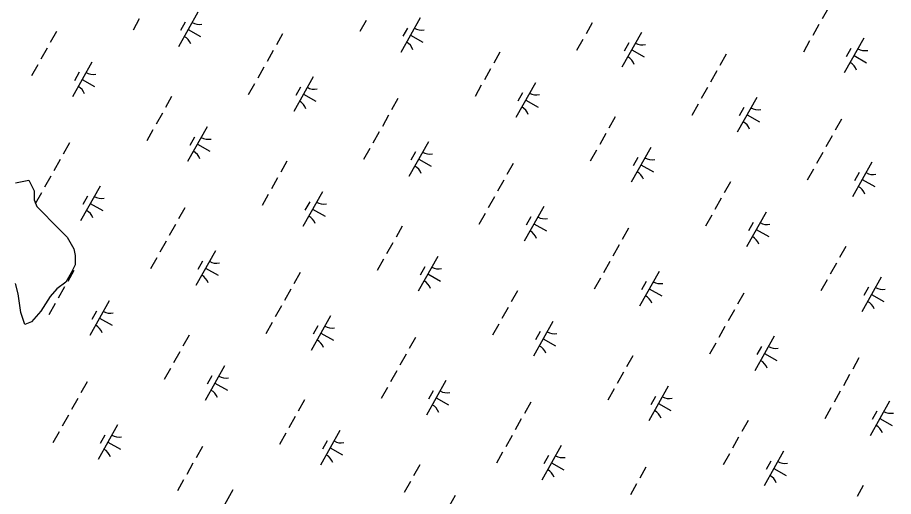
# Model space of a CAD drawing. Extents: x 3913936 to 3933962, y 195330 to 217741.
# Drawn here: x 3921301 to 3922403, y 204666 to 205268 of the extents above; entities that cross this region are included whole.
import ezdxf

# ---------------------------------------------------------------- set-up
doc = ezdxf.new("R2010")
doc.units = 0
doc.layers.add('V-TOPO-SHOR', color=7, linetype='Continuous')
doc.layers.add('V-WETL-SWMP', color=7, linetype='Continuous')

msp = doc.modelspace()

# ---------------------------------------------------------------- linework, layer by layer
at = {"layer": 'V-TOPO-SHOR'}
msp.add_lwpolyline([(3921298.6, 205060.1), (3921315.3, 205063.5), (3921322, 205050.2), (3921322, 205038.5), (3921325.3, 205030.2), (3921353.6, 205001.9), (3921363.6, 204991.9), (3921371.9, 204976.9), (3921373.6, 204968.6), (3921373.6, 204956.9), (3921368.6, 204946.9), (3921361.9, 204935.3), (3921350.3, 204926.9), (3921341.9, 204917), (3921330.3, 204898.6), (3921318.6, 204885.3), (3921310.3, 204882), (3921305.3, 204897), (3921302, 204920.3), (3921298.6, 204933.6)], dxfattribs=at)
at = {"layer": 'V-WETL-SWMP'}
for p, q in [((3922320.9, 205280.2), (3922313, 205266.3)), ((3921527.9, 205274.7), (3921503.4, 205231.2)), ((3921454.2, 205266.2), (3921446.3, 205252.2)), ((3921511.8, 205262), (3921505.9, 205251.5)), ((3921739.4, 205264.2), (3921731.5, 205250.2)), ((3921807.5, 205267.5), (3921783, 205223.9)), ((3922023.9, 205261.3), (3922016.1, 205247.4)), ((3922309.1, 205259.3), (3922301.3, 205245.4)), ((3921349.9, 205250.3), (3921342.1, 205236.3)), ((3921515.6, 205252.9), (3921531.3, 205244.1)), ((3921634.5, 205247.4), (3921626.6, 205233.5)), ((3921791.4, 205254.7), (3921785.5, 205244.3)), ((3922085.8, 205249), (3922061.3, 205205.4)), ((3921795.2, 205245.7), (3921810.9, 205236.9)), ((3922012.1, 205240.4), (3922004.3, 205226.5)), ((3922069.8, 205236.2), (3922063.9, 205225.7)), ((3922297.3, 205238.4), (3922289.5, 205224.4)), ((3922365.4, 205241.8), (3922340.9, 205198.2)), ((3921338.2, 205229.3), (3921330.3, 205215.4)), ((3921622.7, 205226.5), (3921614.9, 205212.6)), ((3921907.9, 205224.5), (3921900, 205210.5)), ((3922073.6, 205227.2), (3922089.3, 205218.4)), ((3922349.4, 205229), (3922343.5, 205218.5)), ((3922192.4, 205221.7), (3922184.6, 205207.7)), ((3922353.2, 205220), (3922368.9, 205211.1)), ((3921326.4, 205208.4), (3921318.6, 205194.5)), ((3921394.5, 205211.8), (3921370, 205168.2)), ((3921610.9, 205205.6), (3921603.1, 205191.6)), ((3921896.1, 205203.6), (3921888.3, 205189.6)), ((3921378.5, 205199), (3921372.6, 205188.5)), ((3921672.9, 205193.2), (3921648.4, 205149.6)), ((3922180.7, 205200.7), (3922172.8, 205186.8)), ((3921382.2, 205190), (3921397.9, 205181.2)), ((3921599.2, 205184.7), (3921591.3, 205170.7)), ((3921656.8, 205180.4), (3921650.9, 205170)), ((3921884.4, 205182.7), (3921876.5, 205168.7)), ((3921952.5, 205186), (3921928, 205142.4)), ((3921660.6, 205171.4), (3921676.3, 205162.6)), ((3921936.4, 205173.2), (3921930.5, 205162.8)), ((3922168.9, 205179.8), (3922161.1, 205165.9)), ((3921494.9, 205168.8), (3921487.1, 205154.8)), ((3921779.5, 205165.9), (3921771.6, 205152)), ((3921940.2, 205164.2), (3921955.9, 205155.4)), ((3922157.1, 205158.9), (3922149.3, 205144.9)), ((3922230.8, 205167.5), (3922206.3, 205123.9)), ((3921483.2, 205147.8), (3921475.3, 205133.9)), ((3922214.8, 205154.7), (3922208.9, 205144.2)), ((3921767.7, 205145), (3921759.9, 205131)), ((3922052.9, 205143), (3922045, 205129)), ((3922218.6, 205145.7), (3922234.3, 205136.8)), ((3922337.4, 205140.1), (3922329.6, 205126.2)), ((3921471.4, 205126.9), (3921463.6, 205113)), ((3921539.5, 205130.3), (3921515, 205086.7)), ((3921523.5, 205117.5), (3921517.6, 205107)), ((3921755.9, 205124.1), (3921748.1, 205110.1)), ((3922041.1, 205122.1), (3922033.3, 205108.1)), ((3922325.7, 205119.2), (3922317.8, 205105.3)), ((3921366.5, 205110.2), (3921358.6, 205096.2)), ((3921527.2, 205108.5), (3921542.9, 205099.7)), ((3921817.9, 205111.7), (3921793.4, 205068.1)), ((3922097.5, 205104.5), (3922073, 205060.9)), ((3921744.2, 205103.2), (3921736.3, 205089.2)), ((3921801.8, 205098.9), (3921795.9, 205088.5)), ((3922029.4, 205101.1), (3922021.5, 205087.2)), ((3922313.9, 205098.3), (3922306.1, 205084.4)), ((3921354.7, 205089.3), (3921346.9, 205075.3)), ((3921639.9, 205087.2), (3921632.1, 205073.3)), ((3921805.6, 205089.9), (3921821.3, 205081.1)), ((3921924.5, 205084.4), (3921916.6, 205070.5)), ((3922081.4, 205091.7), (3922075.5, 205081.3)), ((3922085.2, 205082.7), (3922100.9, 205073.9)), ((3922375.8, 205086), (3922351.3, 205042.4)), ((3922302.1, 205077.4), (3922294.3, 205063.4)), ((3922359.8, 205073.2), (3922353.9, 205062.7)), ((3921343, 205068.3), (3921335.1, 205054.4)), ((3921628.2, 205066.3), (3921620.3, 205052.4)), ((3921912.7, 205063.5), (3921904.9, 205049.5)), ((3922197.9, 205061.5), (3922190, 205047.5)), ((3922363.6, 205064.2), (3922379.3, 205055.3)), ((3921404.9, 205056), (3921380.4, 205012.4)), ((3921684.5, 205048.8), (3921660, 205005.2)), ((3921331.2, 205047.4), (3921323.4, 205033.5)), ((3921388.9, 205043.2), (3921383, 205032.7)), ((3921616.4, 205045.4), (3921608.6, 205031.5)), ((3921900.9, 205042.6), (3921893.1, 205028.6)), ((3922186.1, 205040.6), (3922178.3, 205026.6)), ((3921392.6, 205034.2), (3921408.3, 205025.4)), ((3921511.5, 205028.7), (3921503.6, 205014.7)), ((3921668.5, 205036), (3921662.6, 205025.5)), ((3921672.2, 205027), (3921687.9, 205018.1)), ((3921962.9, 205030.2), (3921938.4, 204986.6)), ((3921889.2, 205021.6), (3921881.3, 205007.7)), ((3921946.8, 205017.4), (3921940.9, 205007)), ((3922174.4, 205019.6), (3922166.5, 205005.7)), ((3922242.5, 205023), (3922218, 204979.4)), ((3921499.7, 205007.7), (3921491.9, 204993.8)), ((3921784.9, 205005.7), (3921777.1, 204991.8)), ((3921950.6, 205008.4), (3921966.3, 204999.6)), ((3922226.4, 205010.2), (3922220.5, 204999.7)), ((3922069.5, 205002.9), (3922061.6, 204988.9)), ((3922230.2, 205001.2), (3922245.9, 204992.4)), ((3921488, 204986.8), (3921480.1, 204972.9)), ((3921773.2, 204984.8), (3921765.3, 204970.9)), ((3921549.9, 204974.5), (3921525.4, 204930.9)), ((3922057.7, 204982), (3922049.8, 204968)), ((3922342.9, 204980), (3922335, 204966)), ((3921476.2, 204965.9), (3921468.4, 204952)), ((3921533.9, 204961.7), (3921528, 204951.2)), ((3921761.4, 204963.9), (3921753.6, 204949.9)), ((3921829.5, 204967.3), (3921805, 204923.7)), ((3922045.9, 204961.1), (3922038.1, 204947.1)), ((3921371.9, 204950), (3921364.1, 204936)), ((3921537.6, 204952.7), (3921553.3, 204943.9)), ((3921813.5, 204954.5), (3921807.6, 204944)), ((3922331.1, 204959), (3922323.3, 204945.1)), ((3921656.5, 204947.2), (3921648.6, 204933.2)), ((3921817.2, 204945.5), (3921832.9, 204936.6)), ((3922034.2, 204940.1), (3922026.3, 204926.2)), ((3922107.9, 204948.7), (3922083.4, 204905.1)), ((3922319.4, 204938.1), (3922311.5, 204924.2)), ((3922387.5, 204941.5), (3922363, 204897.9)), ((3921360.2, 204929.1), (3921352.3, 204915.1)), ((3922091.8, 204935.9), (3922085.9, 204925.5)), ((3922371.4, 204928.7), (3922365.5, 204918.2)), ((3921644.7, 204926.2), (3921636.9, 204912.3)), ((3921929.9, 204924.2), (3921922.1, 204910.3)), ((3922095.6, 204926.9), (3922111.3, 204918.1)), ((3922214.4, 204921.4), (3922206.6, 204907.4)), ((3922375.2, 204919.7), (3922390.9, 204910.9)), ((3921348.4, 204908.2), (3921340.6, 204894.2)), ((3921416.5, 204911.5), (3921392, 204867.9)), ((3921633, 204905.3), (3921625.1, 204891.4)), ((3921400.5, 204898.7), (3921394.6, 204888.3)), ((3921918.2, 204903.3), (3921910.3, 204889.4)), ((3922202.7, 204900.5), (3922194.8, 204886.5)), ((3921404.3, 204889.7), (3921420, 204880.9)), ((3921621.2, 204884.4), (3921613.4, 204870.4)), ((3921694.9, 204893), (3921670.4, 204849.4)), ((3921974.5, 204885.7), (3921950, 204842.2)), ((3921678.9, 204880.2), (3921673, 204869.7)), ((3921906.4, 204882.4), (3921898.6, 204868.4)), ((3921958.5, 204873), (3921952.6, 204862.5)), ((3922190.9, 204879.5), (3922183.1, 204865.6)), ((3921516.9, 204868.5), (3921509.1, 204854.5)), ((3921682.6, 204871.2), (3921698.3, 204862.3)), ((3921801.5, 204865.6), (3921793.6, 204851.7)), ((3921962.2, 204863.9), (3921977.9, 204855.1)), ((3922252.9, 204867.2), (3922228.4, 204823.6)), ((3922179.2, 204858.6), (3922171.3, 204844.7)), ((3922236.8, 204854.4), (3922230.9, 204844)), ((3921505.2, 204847.6), (3921497.3, 204833.6)), ((3921789.7, 204844.7), (3921781.9, 204830.8)), ((3922074.9, 204842.7), (3922067.1, 204828.8)), ((3922240.6, 204845.4), (3922256.3, 204836.6)), ((3922359.4, 204839.9), (3922351.6, 204825.9)), ((3921561.5, 204830), (3921537, 204786.4)), ((3921493.4, 204826.6), (3921485.6, 204812.7)), ((3921545.5, 204817.2), (3921539.6, 204806.8)), ((3921778, 204823.8), (3921770.1, 204809.9)), ((3922063.1, 204821.8), (3922055.3, 204807.8)), ((3922347.7, 204819), (3922339.8, 204805)), ((3921388.5, 204809.9), (3921380.7, 204796)), ((3921549.3, 204808.2), (3921565, 204799.4)), ((3921839.9, 204811.5), (3921815.4, 204767.9)), ((3921766.2, 204802.9), (3921758.4, 204788.9)), ((3921823.8, 204798.7), (3921818, 204788.2)), ((3922051.4, 204800.9), (3922043.5, 204786.9)), ((3922119.5, 204804.2), (3922095, 204760.6)), ((3922335.9, 204798), (3922328.1, 204784.1)), ((3921376.7, 204789), (3921368.9, 204775)), ((3921661.9, 204787), (3921654.1, 204773)), ((3921827.6, 204789.7), (3921843.3, 204780.8)), ((3921946.5, 204784.1), (3921938.6, 204770.2)), ((3922103.4, 204791.5), (3922097.6, 204781)), ((3922397.9, 204785.7), (3922373.4, 204742.1)), ((3922107.2, 204782.4), (3922122.9, 204773.6)), ((3922324.2, 204777.1), (3922316.3, 204763.2)), ((3922381.8, 204772.9), (3922375.9, 204762.4)), ((3921365, 204768.1), (3921357.1, 204754.1)), ((3921650.2, 204766.1), (3921642.3, 204752.1)), ((3921934.7, 204763.2), (3921926.9, 204749.3)), ((3922385.6, 204763.9), (3922401.3, 204755.1)), ((3921426.9, 204755.7), (3921402.4, 204712.1)), ((3922219.9, 204761.2), (3922212.1, 204747.3)), ((3921353.2, 204747.1), (3921345.4, 204733.2)), ((3921410.9, 204742.9), (3921405, 204732.5)), ((3921638.4, 204745.1), (3921630.6, 204731.2)), ((3921706.5, 204748.5), (3921682, 204704.9)), ((3921923, 204742.3), (3921915.1, 204728.3)), ((3922208.1, 204740.3), (3922200.3, 204726.3)), ((3921414.7, 204733.9), (3921430.4, 204725.1)), ((3921690.5, 204735.7), (3921684.6, 204725.3)), ((3921984.9, 204729.9), (3921960.4, 204686.4)), ((3921533.5, 204728.4), (3921525.7, 204714.4)), ((3921694.3, 204726.7), (3921710, 204717.9)), ((3921911.2, 204721.4), (3921903.4, 204707.4)), ((3922196.4, 204719.4), (3922188.5, 204705.4)), ((3922264.5, 204722.7), (3922240, 204679.1)), ((3921521.7, 204707.5), (3921513.9, 204693.5)), ((3921968.8, 204717.2), (3921963, 204706.7)), ((3921972.6, 204708.2), (3921988.3, 204699.3)), ((3922248.4, 204709.9), (3922242.6, 204699.5)), ((3921806.9, 204705.5), (3921799.1, 204691.5)), ((3922091.5, 204702.6), (3922083.6, 204688.7)), ((3922252.2, 204700.9), (3922267.9, 204692.1)), ((3921510, 204686.6), (3921502.1, 204672.6)), ((3921571.9, 204674.2), (3921547.4, 204630.6)), ((3921795.2, 204684.5), (3921787.3, 204670.6)), ((3922079.7, 204681.7), (3922071.9, 204667.8)), ((3922364.9, 204679.7), (3922357.1, 204665.8)), ((3921851.5, 204667), (3921827, 204623.4))]:
    msp.add_line(p, q, dxfattribs=at)
for centre, start, end in [((3921529.4, 205276.9), 239.8861, 281.4297), ((3921809, 205269.7), 239.8861, 281.4297), ((3921502.3, 205228.8), 19.8861, 61.4297), ((3921781.9, 205221.5), 19.8861, 61.4297), ((3922087.3, 205251.1), 239.8861, 281.4297), ((3922366.9, 205243.9), 239.8861, 281.4297), ((3922060.3, 205203), 19.8861, 61.4297), ((3922339.9, 205195.8), 19.8861, 61.4297), ((3921396, 205213.9), 239.8861, 281.4297), ((3921368.9, 205165.8), 19.8861, 61.4297), ((3921674.4, 205195.4), 239.8861, 281.4297), ((3921954, 205188.2), 239.8861, 281.4297), ((3921647.3, 205147.2), 19.8861, 61.4297), ((3921926.9, 205140), 19.8861, 61.4297), ((3922232.3, 205169.6), 239.8861, 281.4297), ((3922205.3, 205121.5), 19.8861, 61.4297), ((3921541, 205132.4), 239.8861, 281.4297), ((3921513.9, 205084.3), 19.8861, 61.4297), ((3921819.4, 205113.9), 239.8861, 281.4297), ((3922099, 205106.7), 239.8861, 281.4297), ((3921792.3, 205065.7), 19.8861, 61.4297), ((3922071.9, 205058.5), 19.8861, 61.4297), ((3922377.3, 205088.1), 239.8861, 281.4297), ((3922350.2, 205040), 19.8861, 61.4297), ((3921406.4, 205058.1), 239.8861, 281.4297), ((3921686, 205050.9), 239.8861, 281.4297), ((3921379.3, 205010), 19.8861, 61.4297), ((3921658.9, 205002.8), 19.8861, 61.4297), ((3921964.3, 205032.4), 239.8861, 281.4297), ((3922244, 205025.2), 239.8861, 281.4297), ((3921937.3, 204984.2), 19.8861, 61.4297), ((3922216.9, 204977), 19.8861, 61.4297), ((3921551.4, 204976.6), 239.8861, 281.4297), ((3921831, 204969.4), 239.8861, 281.4297), ((3921524.3, 204928.5), 19.8861, 61.4297), ((3921803.9, 204921.3), 19.8861, 61.4297), ((3922109.3, 204950.9), 239.8861, 281.4297), ((3922388.9, 204943.7), 239.8861, 281.4297), ((3922082.3, 204902.7), 19.8861, 61.4297), ((3922361.9, 204895.5), 19.8861, 61.4297), ((3921418, 204913.7), 239.8861, 281.4297), ((3921390.9, 204865.5), 19.8861, 61.4297), ((3921696.4, 204895.1), 239.8861, 281.4297), ((3921976, 204887.9), 239.8861, 281.4297), ((3921669.3, 204847), 19.8861, 61.4297), ((3921948.9, 204839.8), 19.8861, 61.4297), ((3922254.3, 204869.4), 239.8861, 281.4297), ((3922227.3, 204821.2), 19.8861, 61.4297), ((3921563, 204832.2), 239.8861, 281.4297), ((3921535.9, 204784), 19.8861, 61.4297), ((3921841.4, 204813.6), 239.8861, 281.4297), ((3922121, 204806.4), 239.8861, 281.4297), ((3921814.3, 204765.5), 19.8861, 61.4297), ((3922093.9, 204758.2), 19.8861, 61.4297), ((3922399.3, 204787.9), 239.8861, 281.4297), ((3922372.3, 204739.7), 19.8861, 61.4297), ((3921428.4, 204757.9), 239.8861, 281.4297), ((3921708, 204750.7), 239.8861, 281.4297), ((3921401.3, 204709.7), 19.8861, 61.4297), ((3921680.9, 204702.5), 19.8861, 61.4297), ((3921986.4, 204732.1), 239.8861, 281.4297), ((3922266, 204724.9), 239.8861, 281.4297), ((3921959.3, 204684), 19.8861, 61.4297), ((3922238.9, 204676.7), 19.8861, 61.4297)]:
    msp.add_arc(centre, 17.6, start, end, dxfattribs=at)

doc.saveas('drawing.dxf')
